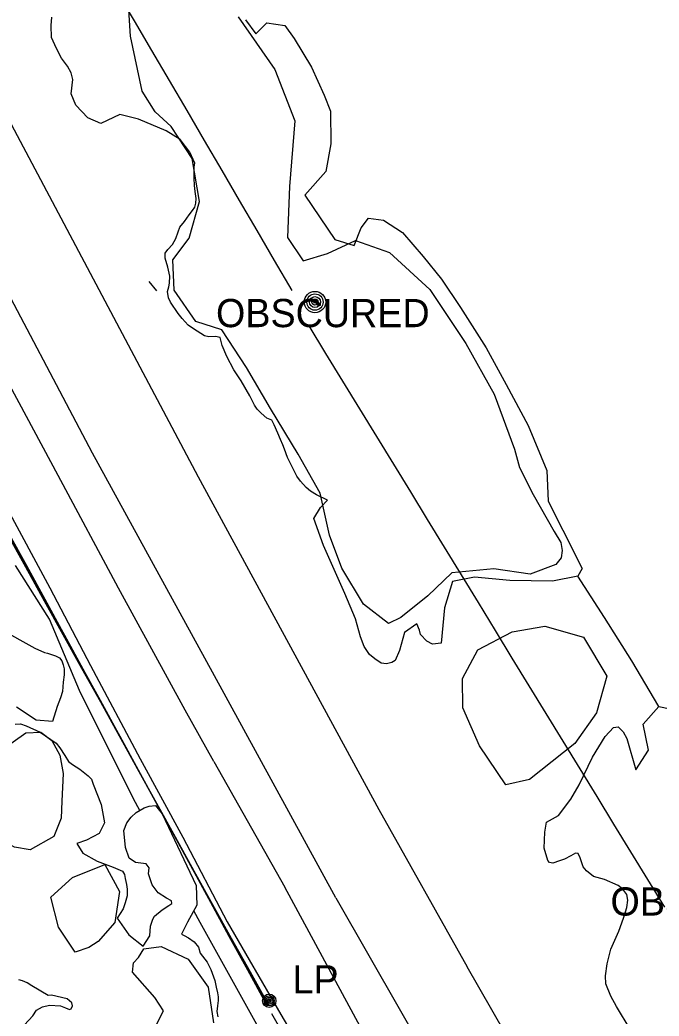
# Model space of a CAD drawing. Extents: x 368532 to 392481, y 10654822 to 10676899.
# Drawn here: x 376462.2 to 376575.6, y 10664864 to 10665040.6 of the extents above; entities that cross this region are included whole.
import ezdxf

# ---------------------------------------------------------------- set-up
doc = ezdxf.new("R2010")
doc.units = 0
for name, color, linetype in [('p_Catenary', 7, 'Continuous'), ('p_drainage culvert', 7, 'Continuous'), ('p_dtm obscured area', 7, 'Continuous'), ('p_dtm slab', 7, 'Continuous'), ('p_railroad rr control', 7, 'Continuous'), ('p_road dirt road', 7, 'Continuous'), ('p_structure fence', 7, 'Continuous'), ('p_utility general pole', 7, 'Continuous'), ('p_veg tree', 7, 'Continuous'), ('p_veg woods', 7, 'Continuous')]:
    doc.layers.add(name, color=color, linetype=linetype)

msp = doc.modelspace()

# ---------------------------------------------------------------- linework, layer by layer
at = {"layer": 'p_Catenary'}
for points in [[(376479.39, 10665045.75), (376482.5, 10665040.44), (376485.61, 10665035.13), (376488.72, 10665029.81), (376491.83, 10665024.5), (376494.94, 10665019.19), (376498.04, 10665013.88), (376501.15, 10665008.56), (376504.26, 10665003.25), (376507.37, 10664997.94), (376510.48, 10664992.63)], [(376576.62, 10664883.28), (376573.62, 10664888.19), (376570.61, 10664893.1), (376567.61, 10664898.01), (376564.61, 10664902.92), (376561.6, 10664907.83), (376558.6, 10664912.73), (376555.59, 10664917.64), (376552.59, 10664922.55), (376549.58, 10664927.46), (376546.58, 10664932.37), (376543.57, 10664937.28), (376540.57, 10664942.19), (376537.57, 10664947.1), (376534.56, 10664952.01), (376531.56, 10664956.92), (376528.55, 10664961.83), (376525.55, 10664966.74), (376522.54, 10664971.64), (376519.54, 10664976.55), (376516.53, 10664981.46), (376513.53, 10664986.37)], [(376459.91, 10664949.59), (376463.23, 10664943.61), (376466.55, 10664937.63), (376469.87, 10664931.64), (376473.19, 10664925.66), (376476.51, 10664919.68), (376479.83, 10664913.7), (376483.15, 10664907.72), (376486.47, 10664901.74), (376489.78, 10664895.76), (376493.1, 10664889.77), (376496.42, 10664883.79), (376499.74, 10664877.81), (376503.06, 10664871.83), (376506.38, 10664865.85)], [(376505.92, 10664866.18), (376502.65, 10664872.16), (376499.39, 10664878.13), (376496.12, 10664884.1), (376492.85, 10664890.07), (376489.58, 10664896.05), (376486.32, 10664902.02), (376483.05, 10664907.99), (376479.78, 10664913.96), (376476.52, 10664919.94), (376473.25, 10664925.91), (376469.98, 10664931.88), (376466.72, 10664937.85), (376463.45, 10664943.83), (376460.18, 10664949.8)], [(376506.01, 10664866.23), (376502.74, 10664872.17), (376499.47, 10664878.11), (376496.2, 10664884.05), (376492.93, 10664889.99), (376489.66, 10664895.92), (376486.39, 10664901.86), (376483.12, 10664907.8), (376479.84, 10664913.74), (376476.57, 10664919.68), (376473.3, 10664925.61), (376470.03, 10664931.55), (376466.76, 10664937.49), (376463.49, 10664943.43), (376460.22, 10664949.37)], [(376460.32, 10664949.4), (376463.59, 10664943.44), (376466.87, 10664937.47), (376470.14, 10664931.51), (376473.41, 10664925.54), (376476.68, 10664919.58), (376479.96, 10664913.61), (376483.23, 10664907.65), (376486.5, 10664901.68), (376489.78, 10664895.72), (376493.05, 10664889.75), (376496.32, 10664883.79), (376499.59, 10664877.83), (376502.87, 10664871.86), (376506.14, 10664865.9)], [(376509.59, 10664859.72), (376506.91, 10664864.42)]]:
    msp.add_lwpolyline(points, dxfattribs=at)
at = {"layer": 'p_drainage culvert'}
msp.add_line((376485.12, 10664994.18), (376486.46, 10664992.58), dxfattribs=at)
at = {"layer": 'p_dtm obscured area'}
for points in [[(376502.28, 10665040.57), (376504.12, 10665038.08), (376506.07, 10665040.08), (376509.25, 10665039.57), (376510.89, 10665037.27), (376513.97, 10665032.2), (376516.23, 10665027.22), (376517.34, 10665024.37), (376517.37, 10665018.59), (376516.52, 10665013.7), (376512.76, 10665009.53), (376518.1, 10665001.68), (376521.55, 10665000.61), (376522.77, 10665003.71), (376524.05, 10665005.43), (376526.73, 10665005.07), (376530.13, 10665002.92), (376533.77, 10664998.65), (376537.04, 10664994.63), (376540.37, 10664989.57), (376544.93, 10664982.44), (376548.49, 10664975.96), (376552.41, 10664968.7), (376555.69, 10664960.69), (376555.96, 10664955.26), (376558.54, 10664950.12), (376561.99, 10664943.35), (376561.19, 10664941.97), (376556.73, 10664941.1), (376549.16, 10664941.21), (376542.88, 10664941.78), (376538.96, 10664941.01), (376537.53, 10664936.34), (376536.99, 10664930.07), (376535.4, 10664929.91), (376534.43, 10664930.43), (376533.32, 10664931.63), (376533.13, 10664932.41), (376532.64, 10664933.52), (376530.44, 10664931.97), (376529.56, 10664928.82), (376528.79, 10664927.02), (376528.21, 10664926.68), (376527.26, 10664926.43), (376526.32, 10664926.57), (376525.18, 10664927.31), (376524.28, 10664928.08), (376523.32, 10664929.51), (376522.64, 10664931.22), (376521.74, 10664934.39), (376519.85, 10664938.93), (376516.11, 10664947.4), (376514.36, 10664952.18), (376515.58, 10664954.13), (376516.8, 10664955.46), (376514.87, 10664956.37), (376513.78, 10664957.02), (376513.04, 10664957.68), (376512.04, 10664958.82), (376511.36, 10664959.68), (376510.66, 10664961.09), (376509.72, 10664962.98), (376509.2, 10664964.48), (376508.86, 10664965.26), (376508.46, 10664966.21), (376508.01, 10664967.34), (376507.36, 10664968.8), (376506.9, 10664969.6), (376506.06, 10664969.98), (376505.06, 10664970.86), (376504.3, 10664971.57), (376503.83, 10664972.28), (376503.01, 10664973.93), (376501.49, 10664976.61), (376500.19, 10664978.55), (376498.94, 10664980.89), (376498.09, 10664982.88), (376497.78, 10664984.25), (376496.96, 10664984.48), (376495.73, 10664984.4), (376495, 10664984.58), (376493.06, 10664985.82), (376492.09, 10664986.47), (376491.05, 10664987.63), (376490.3, 10664988.52), (376488.97, 10664990.52), (376488.59, 10664991.29), (376488.43, 10664992.44), (376488.67, 10664993.26), (376488.78, 10664993.94), (376488.84, 10664995.15), (376488.47, 10664996.75), (376488.02, 10664998.34), (376488.02, 10664999.22), (376488.47, 10664999.88), (376489.32, 10665000.76), (376489.9, 10665001.84), (376490.3, 10665003), (376490.62, 10665003.86), (376491.41, 10665004.87), (376492.26, 10665006), (376492.84, 10665006.8), (376493.3, 10665007.37), (376493.47, 10665008.11), (376493.53, 10665008.93), (376493.31, 10665010.16), (376493.2, 10665011.24), (376493.15, 10665012.55), (376493.13, 10665013.54), (376493.13, 10665014.54), (376493.25, 10665015.18), (376492.36, 10665017.13), (376490.65, 10665019.38), (376488.18, 10665020.93), (376483.27, 10665023.01), (376479.95, 10665023.82), (376476.57, 10665022.24), (376474.29, 10665023.2), (376472.19, 10665025.45), (376471.36, 10665027.5), (376471.65, 10665030), (376471.32, 10665031.18), (376470.68, 10665032.4), (376469.61, 10665033.78), (376468.72, 10665035.51), (376467.87, 10665037.46), (376467.76, 10665039.56), (376467.9, 10665041.07)], [(376460.77, 10664931.5), (376462.79, 10664930.41), (376464.88, 10664929.24), (376466.59, 10664928.46), (376467.14, 10664928.35), (376468.01, 10664928.04), (376468.57, 10664927.84), (376469.26, 10664927.48), (376469.69, 10664926.97), (376469.93, 10664926.26), (376470.08, 10664925.52), (376470.08, 10664924.49), (376469.89, 10664923.18), (376469.77, 10664921.55), (376469.45, 10664920.38), (376468.85, 10664918.88), (376468.02, 10664916.22), (376465.14, 10664916.47), (376461.66, 10664918.74)], [(376570.49, 10664861.68), (376568.08, 10664865.69), (376567.08, 10664867.55), (376566.18, 10664869.7), (376566.11, 10664871.14), (376566.41, 10664873.25), (376567.04, 10664875.83), (376568.45, 10664879.03), (376568.74, 10664879.68), (376569.34, 10664881.51), (376569.89, 10664883.27), (376570.1, 10664884.55), (376569.92, 10664885.56), (376569.21, 10664886.52), (376568.33, 10664887.14), (376565.95, 10664888.19), (376563.96, 10664888.76), (376562.76, 10664889.74), (376562.16, 10664890.47), (376561.6, 10664892.03), (376561.27, 10664892.8), (376560.78, 10664892.86), (376559.97, 10664892.4), (376558.86, 10664891.79), (376557.98, 10664891.5), (376556.76, 10664891.12), (376556.2, 10664891.2), (376555.88, 10664891.6), (376555.23, 10664893.76), (376555.35, 10664896.57), (376555.64, 10664898.35), (376557.76, 10664899.57), (376559.97, 10664902.45), (376561.43, 10664904.98), (376563.82, 10664909.91), (376566.06, 10664913.55), (376567.56, 10664915.16), (376568.36, 10664915.28), (376569.24, 10664914.37), (376569.91, 10664913.2), (376571.52, 10664907.65), (376573.75, 10664911.14), (376572.82, 10664915.73), (376575.55, 10664918.88), (376577.59, 10664918.46)], [(376461.41, 10664915.72), (376462.32, 10664915.78), (376463.35, 10664915.43), (376465.82, 10664914.32), (376468.68, 10664912.35), (376469.34, 10664911.56), (376470.19, 10664910.18), (376470.84, 10664909.11), (376471.59, 10664908.6), (376472.9, 10664907.77), (376473.78, 10664907.03), (376474.34, 10664906.61), (376474.92, 10664906), (376475.24, 10664905.12), (376476.66, 10664901.52), (376477.26, 10664898.25)], [(376477.26, 10664898.25), (376476.31, 10664896.35), (376474.08, 10664895.2), (376472.37, 10664894.56), (376473.4, 10664892.88), (376475.93, 10664891.46), (376478.8, 10664890.38), (376480.45, 10664889.71), (376480.8, 10664889.1), (376480.91, 10664888.38), (376481.17, 10664887.34), (376481.29, 10664886.48), (376481.29, 10664885.29), (376480.94, 10664884.07), (376480.55, 10664883.01), (376479.51, 10664881.33), (376481.59, 10664878.4), (376484.11, 10664876.37), (376485.29, 10664878.22), (376485.43, 10664879.95), (376485.83, 10664881.2), (376486.09, 10664881.7), (376487.48, 10664882.8), (376488.66, 10664883.58), (376489.2, 10664883.93), (376489.12, 10664884.43), (376488.24, 10664884.88), (376486.77, 10664885.86), (376485.7, 10664887.24), (376485.07, 10664889.19), (376485.15, 10664890.26), (376484.66, 10664890.97), (376482.77, 10664891.22), (376481.65, 10664891.96), (376480.95, 10664893.86), (376480.65, 10664896.89), (376481.2, 10664898.25), (376481.97, 10664899.28), (376482.88, 10664900.1), (376484.31, 10664900.93), (376485.17, 10664901.22), (376486.29, 10664901.32), (376487.47, 10664899.82), (376493.49, 10664887.17), (376493.62, 10664883.64), (376491.96, 10664880.66), (376490.92, 10664878.54), (376491.37, 10664878.26), (376492.15, 10664877.85), (376493.15, 10664877.14), (376493.93, 10664876.19), (376494.24, 10664875.17)], [(376494.24, 10664875.17), (376495.48, 10664873.57), (376496.11, 10664872.26), (376496.8, 10664870.33), (376497.08, 10664869.13), (376497.29, 10664868.1), (376497.43, 10664867.4), (376497.43, 10664866.74), (376497.29, 10664865.82), (376497.19, 10664864.81), (376497.33, 10664863.88)], [(376467.24, 10664867.62), (376464.36, 10664869.37), (376463.51, 10664869.88), (376462.73, 10664870.25), (376462.04, 10664870.45)], [(376463.03, 10664862.44), (376464.53, 10664864.02), (376465.2, 10664865.04), (376466.25, 10664865.61), (376467.5, 10664865.91), (376469.47, 10664865.8), (376470.36, 10664865.48), (376471.05, 10664865.18), (376471.35, 10664865.28), (376471.6, 10664865.83), (376471.44, 10664866.37), (376470.62, 10664867.03), (376467.82, 10664867.72)], [(376467.82, 10664867.72), (376467.24, 10664867.62)]]:
    msp.add_lwpolyline(points, dxfattribs=at)
at = {"layer": 'p_dtm slab'}
for p, q in [((376565.91, 10664934.65), (376561.19, 10664941.97)), ((376570.78, 10664926.94), (376565.91, 10664934.65)), ((376575.55, 10664918.88), (376570.78, 10664926.94))]:
    msp.add_line(p, q, dxfattribs=at)
at = {"layer": 'p_railroad rr control'}
for points in [[(376336.89, 10665256.31), (376362.32, 10665207.65), (376396.4, 10665143.56), (376444.63, 10665052.36), (376493.88, 10664959.57), (376525.9, 10664900.64), (376541.59, 10664872.72)], [(376518.26, 10664884.94), (376496.38, 10664924.96), (376475.14, 10664963.76), (376456.56, 10664998.88), (376424.87, 10665059.28), (376392.72, 10665119.94), (376363.35, 10665175.51), (376330.93, 10665236.74), (376324.48, 10665248.9)], [(376518.26, 10664884.94), (376547.07, 10664834.69), (376574.45, 10664788.39), (376598.1, 10664749.47), (376608.18, 10664733.34)], [(376617.16, 10664745.51), (376603.69, 10664767.1), (376586.83, 10664794.71), (376566.73, 10664828.96), (376541.59, 10664872.72)]]:
    msp.add_lwpolyline(points, dxfattribs=at)
at = {"layer": 'p_road dirt road'}
for p, q in [((376469.05, 10664959.79), (376459.11, 10664978.29)), ((376479.75, 10664939.87), (376469.05, 10664959.79)), ((376459.63, 10664954.62), (376467.56, 10664939.93)), ((376467.56, 10664939.93), (376474.76, 10664926.13)), ((376491.58, 10664918.21), (376479.75, 10664939.87)), ((376474.76, 10664926.13), (376483.6, 10664909.57)), ((376496.64, 10664909.15), (376491.58, 10664918.21)), ((376483.6, 10664909.57), (376491.17, 10664895.71)), ((376496.64, 10664909.15), (376509.21, 10664886.84)), ((376491.17, 10664895.71), (376498.98, 10664880.69)), ((376525.62, 10664856.62), (376509.21, 10664886.84)), ((376498.98, 10664880.69), (376508.54, 10664864.3)), ((376508.54, 10664864.3), (376519.14, 10664846.1))]:
    msp.add_line(p, q, dxfattribs=at)
at = {"layer": 'p_structure fence'}
for p, q in [((376467.5, 10664934.34), (376461.46, 10664943.86)), ((376472.84, 10664921.68), (376467.5, 10664934.34)), ((376482.4, 10664902.51), (376472.84, 10664921.68)), ((376483.5, 10664900.46), (376482.4, 10664902.51)), ((376494.23, 10664880.58), (376493.09, 10664882.68)), ((376504.24, 10664862.52), (376494.23, 10664880.58))]:
    msp.add_line(p, q, dxfattribs=at)
at = {"layer": 'p_utility general pole'}
for centre, radius in [((376514.58, 10664990.56), 1.9), ((376514.58, 10664990.56), 1.44), ((376514.58, 10664990.56), 0.973), ((376514.58, 10664990.56), 0.539), ((376514.58, 10664990.56), 0.192), ((376506.47, 10664866.71), 1.19), ((376506.47, 10664866.71), 0.901), ((376506.47, 10664866.71), 0.608), ((376506.47, 10664866.71), 0.337), ((376506.47, 10664866.71), 0.12)]:
    msp.add_circle(centre, radius, dxfattribs=at)
at = {"layer": 'p_veg tree'}
for points in [[(376464.09, 10664893.47), (376461.26, 10664893.91), (376459.31, 10664895.02), (376457.8, 10664896.64), (376455.78, 10664900.06), (376454.76, 10664902.74), (376454.95, 10664904.59), (376456.43, 10664907.99), (376457.5, 10664909.6), (376459.24, 10664911.32), (376463.27, 10664914.18), (376465.98, 10664914.31), (376467.89, 10664912.87), (376469.35, 10664910.23), (376469.89, 10664907.02), (376469.7, 10664902.08), (376469.57, 10664899.06), (376468.27, 10664895.83)], [(376469.09, 10664879.77), (376467.73, 10664885.1), (376471.57, 10664888.57), (376477.32, 10664890.85), (376479.9, 10664886.08), (376479.11, 10664880.56), (376476.14, 10664877.2), (376474.46, 10664876.17), (376472.07, 10664875.31)]]:
    msp.add_lwpolyline(points, close=True, dxfattribs=at)
msp.add_lwpolyline([(376486.39, 10664862.4), (376487.7, 10664864.95), (376486.2, 10664867.27), (376482.2, 10664871.78), (376482.4, 10664873.42), (376483.29, 10664874.4), (376484.25, 10664875.94), (376487.3, 10664876.34), (376492.11, 10664874.08), (376495.63, 10664869.12), (376496.56, 10664862.77)], dxfattribs=at)
at = {"layer": 'p_veg woods'}
msp.add_lwpolyline([(376500.95, 10665041.13), (376507.44, 10665031.78), (376510.99, 10665022.71), (376510.05, 10665011.02), (376509.72, 10665002.03), (376512.48, 10664997.89), (376516.82, 10664999.19), (376521.79, 10665001.47), (376527.82, 10664999.34), (376534.95, 10664992.78), (376541.34, 10664983.19), (376546.39, 10664974.25), (376549.96, 10664964.46), (376550.84, 10664961.26), (376553.31, 10664956.45), (376556.98, 10664949.91), (376558.19, 10664947.92), (376558.42, 10664946.53), (376558.22, 10664945.23), (376557.31, 10664944.07), (376552.74, 10664942.35), (376546.29, 10664943.3), (376538.87, 10664942.57), (376534.57, 10664938.5), (376529.8, 10664934.67), (376527.62, 10664933.56), (376523.17, 10664937.01), (376519.34, 10664943.4), (376517.13, 10664949.24), (376515.52, 10664956.68), (376511.61, 10664963.58), (376506.67, 10664971.69), (376502.44, 10664978.94), (376498.06, 10664985.65), (376493.42, 10664987.12), (376489.63, 10664992.68), (376489.39, 10664998.07), (376492.27, 10665001.88), (376494.07, 10665008.41), (376492.77, 10665015.98), (376489.05, 10665021.67), (376486.24, 10665024.28), (376483.9, 10665027.92), (376481.86, 10665037.7), (376481.55, 10665042.35)], dxfattribs=at)
msp.add_lwpolyline([(376552.66, 10664905.95), (376548.42, 10664905.01), (376543.75, 10664911.88), (376540.79, 10664918.64), (376540.72, 10664923.84), (376543.46, 10664928.9), (376549.55, 10664932.09), (376555.38, 10664933.1), (376562.2, 10664931.19), (376566.36, 10664924.24), (376564.49, 10664917.75), (376560.69, 10664912.29)], close=True, dxfattribs=at)

# ---------------------------------------------------------------- texts
at = {"layer": 'p_dtm obscured area'}
for p in [(376495.17, 10664986.11), (376565.14, 10664881.81)]:
    msp.add_text(' OBSCURED', height=5, dxfattribs=at).set_placement(p)
at = {"layer": 'p_utility general pole'}
msp.add_text('LP', height=5, dxfattribs=at).set_placement((376510.59, 10664868))

doc.saveas('drawing.dxf')
